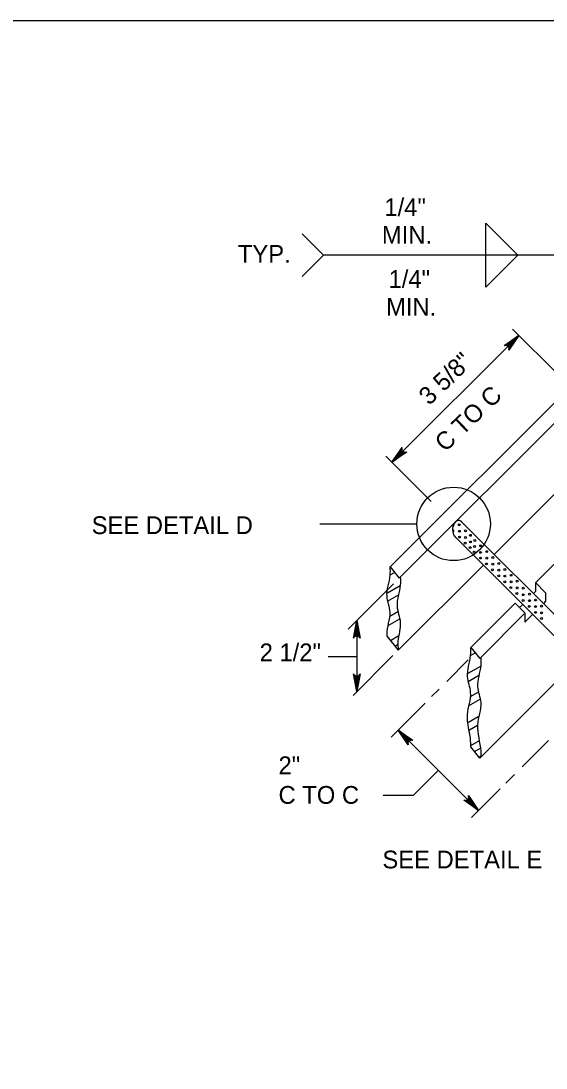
# Model space of a CAD drawing. Extents: x 2087776 to 2104538, y 970919 to 982612.
# Drawn here: x 2100037 to 2100328, y 980034 to 980614 of the extents above; entities that cross this region are included whole.
import ezdxf

# ---------------------------------------------------------------- set-up
doc = ezdxf.new("R2010")
doc.units = 0
doc.layers.add('1', color=7, linetype='Continuous')

msp = doc.modelspace()

# ---------------------------------------------------------------- linework, layer by layer
at = {"layer": '1'}
for p, q in [((2100335.79, 980484.41), (2100204.56, 980484.41)), ((2100335.79, 980484.41), (2100249.17, 980484.41)), ((2100334.51, 980418.33), (2100309.32, 980443.51)), ((2100241.56, 980311.77), (2100362.05, 980432.26)), ((2100247.13, 980306.21), (2100367.25, 980426.33)), ((2100299.04, 980318.75), (2100363.18, 980382.89)), ((2100264.23, 980348.03), (2100239.04, 980373.21)), ((2100321.91, 980303.03), (2100380.77, 980361.9)), ((2100256.27, 980335.4), (2100202.54, 980335.4)), ((2100503.58, 980114.2), (2100280.79, 980337)), ((2100500.11, 980105.79), (2100277.79, 980328.11)), ((2100241.56, 980311.77), (2100246.52, 980305.6)), ((2100245.96, 980265.67), (2100293.1, 980312.81)), ((2100246.52, 980305.6), (2100247.13, 980306.21)), ((2100218.3, 980277.39), (2100243.29, 980302.36)), ((2100327.54, 980297.53), (2100321.97, 980303.1)), ((2100321.97, 980303.1), (2100321.97, 980298.14)), ((2100321.08, 980297.25), (2100321.97, 980298.14)), ((2100327.54, 980297.53), (2100327.54, 980292.58)), ((2100286.11, 980267.23), (2100310.65, 980291.77)), ((2100316.25, 980286.24), (2100310.69, 980291.81)), ((2100313.16, 980289.34), (2100314.7, 980290.87)), ((2100326.7, 980291.74), (2100327.54, 980292.58)), ((2100291.68, 980261.67), (2100315.79, 980285.78)), ((2100316.11, 980286.1), (2100316.11, 980281.15)), ((2100316.11, 980281.15), (2100320.17, 980285.21)), ((2100223.02, 980282.1), (2100223.02, 980242.73)), ((2100239.86, 980273.26), (2100245.96, 980265.67)), ((2100286.11, 980267.23), (2100291.07, 980261.06)), ((2100223.02, 980262.05), (2100207.18, 980262.05)), ((2100220.95, 980240.66), (2100242.99, 980262.7)), ((2100284.69, 980260.25), (2100272.8, 980248.35)), ((2100291.07, 980205.94), (2100343.56, 980258.43)), ((2100268.62, 980244.17), (2100264.44, 980239.99)), ((2100260.85, 980236.41), (2100242.02, 980217.58)), ((2100245.92, 980221.47), (2100290.46, 980176.93)), ((2100329.24, 980215.71), (2100314.53, 980201.01)), ((2100291.07, 980205.94), (2100286.11, 980212.12)), ((2100268.19, 980199.2), (2100254.24, 980185.25)), ((2100310.35, 980196.83), (2100305.58, 980192.06)), ((2100302.4, 980188.87), (2100286.56, 980173.03))]:
    msp.add_line(p, q, dxfattribs=at)
for points in [[(2101519.11, 978763.82), (2101519.11, 980614.22), (2098940.37, 980614.22), (2098940.37, 978763.82), (2101519.11, 978763.82), (2101519.11, 978850.3), (2100862.94, 978850.3), (2100862.94, 979062.5), (2101519.11, 979062.5), (2101519.11, 979157.53), (2100862.94, 979157.53), (2100862.94, 978763.82), (2101121.48, 978763.82), (2101121.48, 978850.3), (2101121.48, 978763.82), (2101374.1, 978763.82), (2101374.1, 978850.3), (2101374.1, 978809.9), (2101519.11, 978809.9)], [(2100192.75, 980472.6), (2100204.56, 980484.41), (2100192.75, 980496.22)], [(2100312.79, 980440.05), (2100242.5, 980369.75)], [(2100312.79, 980440.05), (2100307.17, 980431.83), (2100307.25, 980432.28), (2100307.33, 980432.73), (2100307.24, 980433.1), (2100307.14, 980433.47), (2100306.95, 980433.74), (2100306.76, 980434.01), (2100306.49, 980434.21), (2100306.21, 980434.4), (2100305.85, 980434.49), (2100305.48, 980434.59), (2100305.02, 980434.51), (2100304.57, 980434.42), (2100312.79, 980440.05), (2100305.02, 980434.51), (2100305.48, 980434.59), (2100312.79, 980440.05), (2100305.85, 980434.49), (2100306.21, 980434.4), (2100312.79, 980440.05), (2100306.49, 980434.21), (2100306.76, 980434.01), (2100312.79, 980440.05), (2100306.95, 980433.74), (2100307.14, 980433.47), (2100312.79, 980440.05), (2100307.24, 980433.1), (2100307.33, 980432.73), (2100312.79, 980440.05), (2100307.25, 980432.28)], [(2100242.5, 980369.75), (2100248.12, 980377.97), (2100248.04, 980377.52), (2100247.95, 980377.07), (2100248.05, 980376.7), (2100248.14, 980376.33), (2100248.34, 980376.06), (2100248.53, 980375.78), (2100248.8, 980375.59), (2100249.07, 980375.4), (2100249.44, 980375.3), (2100249.81, 980375.21), (2100250.26, 980375.29), (2100250.71, 980375.37), (2100242.5, 980369.75), (2100250.26, 980375.29), (2100249.81, 980375.21), (2100242.5, 980369.75), (2100249.44, 980375.3), (2100249.07, 980375.4), (2100242.5, 980369.75), (2100248.8, 980375.59), (2100248.53, 980375.78), (2100242.5, 980369.75), (2100248.34, 980376.06), (2100248.14, 980376.33), (2100242.5, 980369.75), (2100248.05, 980376.7), (2100247.95, 980377.07), (2100242.5, 980369.75), (2100248.04, 980377.52)], [(2100241.52, 980307.35), (2100243.98, 980308.76)], [(2100246.73, 980305.8), (2100247.13, 980306.04)], [(2100240.07, 980297.41), (2100247.07, 980301.45)], [(2100240.11, 980292.89), (2100246.45, 980296.55)], [(2100240.32, 980279.38), (2100246.84, 980283.14)], [(2100241.35, 980284.52), (2100245.76, 980287.06)], [(2100223.02, 980282.1), (2100224.85, 980272.32), (2100224.59, 980272.69), (2100224.33, 980273.07), (2100224, 980273.26), (2100223.68, 980273.46), (2100223.35, 980273.51), (2100223.02, 980273.57), (2100222.69, 980273.51), (2100222.36, 980273.46), (2100222.04, 980273.26), (2100221.71, 980273.07), (2100221.45, 980272.69), (2100221.18, 980272.32), (2100223.02, 980282.1), (2100221.45, 980272.69), (2100221.71, 980273.07), (2100223.02, 980282.1), (2100222.04, 980273.26), (2100222.36, 980273.46), (2100223.02, 980282.1), (2100222.69, 980273.51), (2100223.02, 980273.57), (2100223.02, 980282.1), (2100223.35, 980273.51), (2100223.68, 980273.46), (2100223.02, 980282.1), (2100224, 980273.26), (2100224.33, 980273.07), (2100223.02, 980282.1), (2100224.59, 980272.69)], [(2100241.64, 980271.05), (2100246.02, 980273.58)], [(2100244.14, 980267.94), (2100245.88, 980268.95)], [(2100286.07, 980262.8), (2100288.53, 980264.22)], [(2100291.27, 980261.26), (2100291.68, 980261.5)], [(2100284.61, 980252.87), (2100291.62, 980256.91)], [(2100223.02, 980242.73), (2100221.18, 980252.51), (2100221.45, 980252.14), (2100221.71, 980251.76), (2100222.04, 980251.57), (2100222.36, 980251.37), (2100222.69, 980251.32), (2100223.02, 980251.26), (2100223.35, 980251.32), (2100223.68, 980251.37), (2100224, 980251.57), (2100224.33, 980251.76), (2100224.59, 980252.14), (2100224.85, 980252.51), (2100223.02, 980242.73), (2100224.59, 980252.14), (2100224.33, 980251.76), (2100223.02, 980242.73), (2100224, 980251.57), (2100223.68, 980251.37), (2100223.02, 980242.73), (2100223.35, 980251.32), (2100223.02, 980251.26), (2100223.02, 980242.73), (2100222.69, 980251.32), (2100222.36, 980251.37), (2100223.02, 980242.73), (2100222.04, 980251.57), (2100221.71, 980251.76), (2100223.02, 980242.73), (2100221.45, 980252.14)], [(2100284.66, 980248.35), (2100291, 980252.01)], [(2100285.9, 980239.98), (2100290.31, 980242.52)], [(2100284.87, 980234.84), (2100291.39, 980238.6)], [(2100284.87, 980225.74), (2100290.32, 980228.89)], [(2100245.92, 980221.47), (2100254.14, 980215.85), (2100253.68, 980215.93), (2100253.23, 980216.01), (2100252.86, 980215.92), (2100252.49, 980215.83), (2100252.22, 980215.63), (2100251.95, 980215.44), (2100251.76, 980215.17), (2100251.57, 980214.9), (2100251.47, 980214.53), (2100251.38, 980214.16), (2100251.46, 980213.71), (2100251.54, 980213.26), (2100245.92, 980221.47), (2100251.46, 980213.71), (2100251.38, 980214.16), (2100245.92, 980221.47), (2100251.47, 980214.53), (2100251.57, 980214.9), (2100245.92, 980221.47), (2100251.76, 980215.17), (2100251.95, 980215.44), (2100245.92, 980221.47), (2100252.22, 980215.63), (2100252.49, 980215.83), (2100245.92, 980221.47), (2100252.86, 980215.92), (2100253.23, 980216.01), (2100245.92, 980221.47), (2100253.68, 980215.93)], [(2100285.4, 980221.51), (2100289.92, 980224.12)], [(2100286.1, 980212.82), (2100291, 980215.65)], [(2100288.22, 980209.49), (2100291.46, 980211.37)], [(2100290.72, 980206.39), (2100291.67, 980206.95)], [(2100254.24, 980185.25), (2100237.7, 980185.25)], [(2100290.46, 980176.93), (2100282.24, 980182.55), (2100282.69, 980182.47), (2100283.15, 980182.39), (2100283.51, 980182.48), (2100283.88, 980182.58), (2100284.16, 980182.77), (2100284.43, 980182.96), (2100284.62, 980183.24), (2100284.81, 980183.51), (2100284.91, 980183.88), (2100285, 980184.25), (2100284.92, 980184.7), (2100284.84, 980185.15), (2100290.46, 980176.93), (2100284.92, 980184.7), (2100285, 980184.25), (2100290.46, 980176.93), (2100284.91, 980183.88), (2100284.81, 980183.51), (2100290.46, 980176.93), (2100284.62, 980183.24), (2100284.43, 980182.96), (2100290.46, 980176.93), (2100284.16, 980182.77), (2100283.88, 980182.58), (2100290.46, 980176.93), (2100283.51, 980182.48), (2100283.15, 980182.39), (2100290.46, 980176.93), (2100282.69, 980182.47)]]:
    msp.add_lwpolyline(points, dxfattribs=at)
msp.add_lwpolyline([(2100294.45, 980502.12), (2100312.16, 980484.41), (2100294.45, 980466.69)], close=True, dxfattribs=at)
for centre, radius in [((2100276.63, 980335.63), 20.36), ((2100279.8, 980335.19), 0.524), ((2100279.81, 980328.36), 0.524), ((2100279.91, 980331.53), 0.524), ((2100283.17, 980331.82), 0.524), ((2100283.17, 980328.16), 0.524), ((2100285.9, 980329.3), 0.524), ((2100283.07, 980324.99), 0.524), ((2100285.81, 980322.47), 0.524), ((2100285.9, 980325.63), 0.524), ((2100288.18, 980323.15), 0.524), ((2100288.43, 980326.49), 0.524), ((2100291.59, 980323.55), 0.524), ((2100288.08, 980319.98), 0.524), ((2100291.49, 980316.72), 0.524), ((2100291.59, 980319.88), 0.524), ((2100294.96, 980320.28), 0.524), ((2100294.96, 980316.62), 0.524), ((2100298.32, 980316.96), 0.524), ((2100294.86, 980313.45), 0.524), ((2100298.32, 980313.3), 0.524), ((2100301.69, 980313.7), 0.524), ((2100298.22, 980310.14), 0.524), ((2100301.59, 980306.87), 0.524), ((2100301.69, 980310.04), 0.524), ((2100305.05, 980310.43), 0.524), ((2100305.05, 980306.77), 0.524), ((2100308.42, 980307.17), 0.524), ((2100304.95, 980303.6), 0.524), ((2100308.32, 980300.34), 0.524), ((2100308.42, 980303.5), 0.524), ((2100311.83, 980303.85), 0.524), ((2100311.83, 980300.19), 0.524), ((2100315.24, 980300.09), 0.524), ((2100311.73, 980297.02), 0.524), ((2100315.15, 980293.26), 0.524), ((2100315.24, 980296.43), 0.524), ((2100318.66, 980296.77), 0.524), ((2100322.02, 980293.46), 0.524), ((2100318.56, 980289.95), 0.524), ((2100318.66, 980293.11), 0.524), ((2100322.02, 980289.8), 0.524), ((2100325.39, 980290.04), 0.524), ((2100325.39, 980290.04), 0.524), ((2100321.92, 980286.63), 0.524), ((2100325.29, 980283.22), 0.524), ((2100325.29, 980283.22), 0.524), ((2100325.39, 980286.38), 0.524), ((2100325.39, 980286.38), 0.524)]:
    msp.add_circle(centre, radius, dxfattribs=at)
for centre, start, end in [((2100276.34, 980334.89), 268.41142, 38.42338), ((2100276.24, 980331.72), 276.57832, 107.31248)]:
    msp.add_arc(centre, 0.524, start, end, dxfattribs=at)
msp.add_ellipse((2100279.42, 980332.44), major_axis=(0, 5.05), ratio=0.669152, start_param=5.734195, end_param=8.864473, dxfattribs=at)
for points in [[(2100239.86, 980273.26), (2100239.77, 980274.51), (2100241.52, 980286.79), (2100239.77, 980295.56), (2100241.52, 980307.26), (2100241.56, 980311.77)], [(2100247.13, 980306.21), (2100247.09, 980301.69), (2100245.34, 980290), (2100247.09, 980281.22), (2100245.84, 980270.66), (2100245.96, 980265.67)], [(2100286.11, 980212.12), (2100286.07, 980215.35), (2100284.32, 980229.97), (2100286.07, 980242.25), (2100284.32, 980251.02), (2100286.07, 980262.72), (2100286.11, 980267.23)], [(2100291.68, 980261.67), (2100291.64, 980257.15), (2100289.89, 980245.46), (2100291.64, 980236.68), (2100289.89, 980224.4), (2100291.64, 980209.78), (2100291.68, 980206.55)]]:
    msp.add_spline(points, degree=3, dxfattribs=at)

# ---------------------------------------------------------------- texts
for s, height, p in [('1/4"', 9.843, (2100238.32, 980506.17)), ('MIN.', 9.843, (2100236.93, 980490.81)), ('TYP.', 9.843, (2100157.18, 980480.24)), ('1/4"', 9.843, (2100240.62, 980466.35)), ('MIN.', 9.843, (2100239.22, 980451)), ('SEE DETAIL D', 9.8425, (2100076.23, 980329.99)), ('2 1/2"', 9.843, (2100169.24, 980259.57)), ('2"', 9.843, (2100179.69, 980197.01)), ('C TO C', 9.843, (2100179.69, 980180.6)), ('SEE DETAIL E', 9.8425, (2100237.22, 980144.82))]:
    msp.add_text(s, height=height, dxfattribs=at).set_placement(p)
for s, p in [('3 5/8"', (2100263.17, 980400.87)), ('C TO C', (2100272.01, 980375.01))]:
    msp.add_text(s, height=9.843, rotation=43.9456, dxfattribs=at).set_placement(p)

doc.saveas('drawing.dxf')
